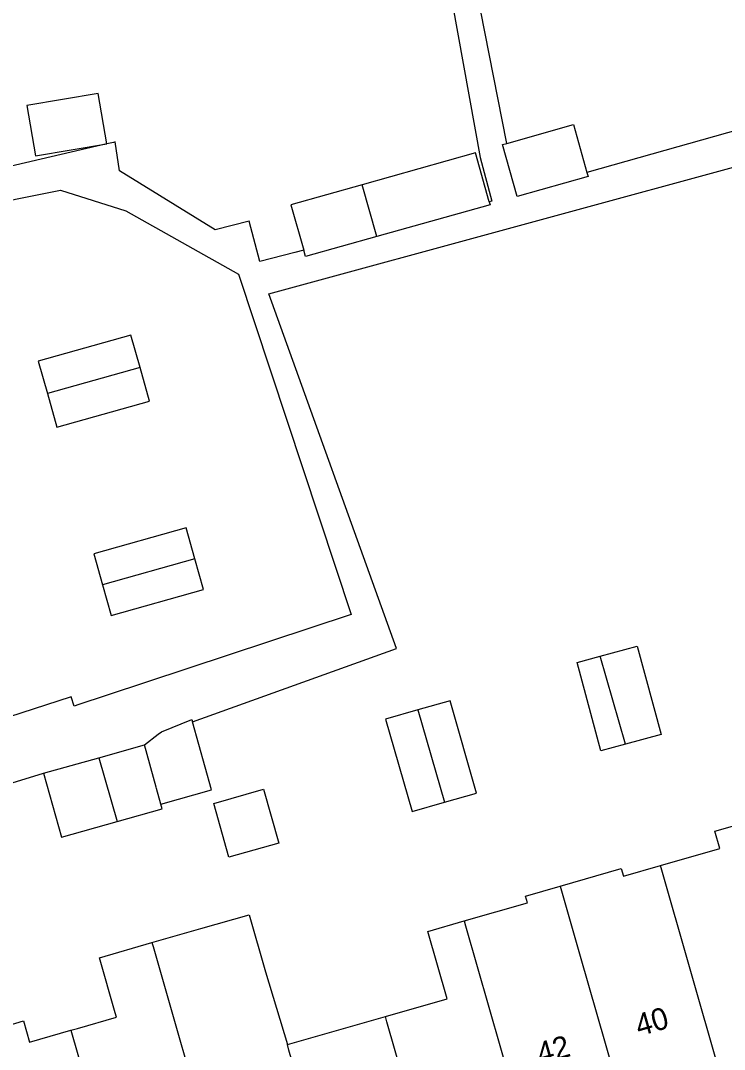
# Model space of a CAD drawing. Extents: x 159718 to 160783, y 383290 to 384030.
# Drawn here: x 160264.36 to 160296.37, y 383596.25 to 383643.06 of the extents above; entities that cross this region are included whole.
import ezdxf

# ---------------------------------------------------------------- set-up
doc = ezdxf.new("R2010")
doc.units = 0
for name, color, linetype in [('IMGEO_Pand', 7, 'Continuous'), ('IMGEO_Pand_nummerreeks', 7, 'Continuous'), ('IMGEO_Voetpad_open', 7, 'Continuous')]:
    doc.layers.add(name, color=color, linetype=linetype)

msp = doc.modelspace()

# ---------------------------------------------------------------- linework, layer by layer
at = {"layer": 'IMGEO_Pand'}
for points in [[(160268.275, 383637.444), (160267.89, 383639.733), (160264.643, 383639.186), (160265.029, 383636.897), (160268.275, 383637.444)], [(160286.47, 383637.469), (160289.503, 383638.322), (160290.114, 383636.15)], [(160290.114, 383636.15), (160290.169, 383635.956), (160286.941, 383635.048), (160286.276, 383637.414), (160286.47, 383637.469)], [(160285.674, 383634.817), (160285.049, 383637.036), (160279.897, 383635.587)], [(160279.897, 383635.587), (160276.658, 383634.675), (160277.238, 383632.613)], [(160280.56, 383633.23), (160279.897, 383635.587)], [(160285.674, 383634.817), (160285.712, 383634.68), (160280.56, 383633.23)], [(160280.56, 383633.23), (160277.321, 383632.319), (160277.238, 383632.613)], [(160269.79, 383627.269), (160269.374, 383628.747), (160265.165, 383627.562), (160265.581, 383626.084)], [(160269.79, 383627.269), (160265.581, 383626.084)], [(160265.581, 383626.084), (160266.011, 383624.557), (160270.22, 383625.742), (160269.79, 383627.269)], [(160272.278, 383618.573), (160271.883, 383619.978), (160267.683, 383618.795), (160268.078, 383617.391)], [(160272.278, 383618.573), (160268.078, 383617.391)], [(160268.078, 383617.391), (160268.473, 383615.986), (160272.674, 383617.168), (160272.278, 383618.573)], [(160290.728, 383614.139), (160292.409, 383614.592), (160293.49, 383610.577), (160291.875, 383610.142)], [(160291.875, 383610.142), (160290.749, 383609.839), (160289.668, 383613.854), (160290.728, 383614.139)], [(160291.875, 383610.142), (160290.728, 383614.139)], [(160283.635, 383607.492), (160285.101, 383607.913), (160283.896, 383612.113), (160282.429, 383611.693)], [(160282.429, 383611.693), (160280.963, 383611.272), (160282.168, 383607.071), (160283.635, 383607.492)], [(160282.429, 383611.693), (160283.635, 383607.492)], [(160269.987, 383610.1), (160270.622, 383610.594), (160270.76, 383610.701), (160272.144, 383611.253), (160272.173, 383611.151)], [(160270.741, 383607.411), (160273.041, 383608.056), (160272.173, 383611.151)], [(160267.918, 383609.519), (160269.987, 383610.1)], [(160270.741, 383607.411), (160270.543, 383608.116), (160270.524, 383608.185), (160269.987, 383610.1)], [(160265.403, 383608.814), (160267.918, 383609.519)], [(160267.918, 383609.519), (160268.752, 383606.616)], [(160265.403, 383608.814), (160266.219, 383605.905), (160268.752, 383606.616)], [(160276.098, 383605.633), (160273.836, 383604.992), (160273.142, 383607.443), (160275.404, 383608.084), (160276.098, 383605.633)], [(160268.752, 383606.616), (160270.803, 383607.191), (160270.741, 383607.411)], [(160293.462, 383604.618), (160296.167, 383605.394), (160295.942, 383606.181), (160297.695, 383606.684)], [(160288.904, 383603.679), (160291.678, 383604.475), (160291.775, 383604.134), (160293.462, 383604.618)], [(160296.171, 383595.18), (160293.462, 383604.618)], [(160284.531, 383602.097), (160287.416, 383602.925), (160287.329, 383603.227), (160288.904, 383603.679)], [(160288.904, 383603.679), (160289.817, 383600.499), (160291.712, 383593.899)], [(160270.333, 383601.109), (160272.557, 383601.747), (160274.753, 383602.377), (160275.499, 383599.775), (160276.493, 383596.47)], [(160280.951, 383597.75), (160283.759, 383598.556), (160282.878, 383601.622), (160284.531, 383602.097)], [(160284.531, 383602.097), (160284.595, 383601.873), (160287.253, 383592.617)], [(160266.649, 383597.125), (160266.94, 383597.209), (160268.72, 383597.719), (160268.663, 383597.916), (160267.948, 383600.424), (160270.333, 383601.109)], [(160270.333, 383601.109), (160270.384, 383600.93), (160273.048, 383591.653)], [(160261.887, 383596.76), (160264.491, 383597.546), (160264.767, 383596.585), (160266.649, 383597.125)], [(160276.493, 383596.47), (160280.951, 383597.75)], [(160282.794, 383591.335), (160281.023, 383597.5), (160280.951, 383597.75)], [(160266.649, 383597.125), (160268.587, 383590.379)], [(160277.067, 383592.8), (160277.51, 383592.927), (160276.566, 383596.214), (160276.493, 383596.47)]]:
    msp.add_lwpolyline(points, dxfattribs=at)
at = {"layer": 'IMGEO_Voetpad_open'}
for points in [[(160286.47, 383637.469), (160282.707, 383656.648)], [(160281.718, 383656.465), (160285.268, 383636.828), (160285.786, 383634.846), (160285.674, 383634.817)], [(160307.636, 383641.087), (160290.114, 383636.15)], [(160268.275, 383637.444), (160263.679, 383636.37)], [(160277.238, 383632.613), (160276.84, 383632.509), (160275.242, 383632.092), (160274.76, 383633.938), (160273.202, 383633.531), (160268.86, 383636.224), (160268.653, 383637.533), (160268.588, 383637.517), (160268.275, 383637.444)], [(160272.173, 383611.151), (160281.454, 383614.486), (160275.653, 383630.632), (160298.787, 383636.938), (160307.814, 383605.506)], [(160262.007, 383634.504), (160266.174, 383635.338), (160269.149, 383634.4), (160274.267, 383631.513), (160279.389, 383616.03), (160268.254, 383612.347), (160267.014, 383611.937), (160266.802, 383611.866), (160266.661, 383612.293), (160262.112, 383610.827)], [(160258.939, 383606.835), (160265.403, 383608.814)]]:
    msp.add_lwpolyline(points, dxfattribs=at)

# ---------------------------------------------------------------- texts
at = {"layer": 'IMGEO_Pand_nummerreeks'}
for s, p in [('40', (160292.488, 383596.838)), ('42', (160288.005, 383595.551))]:
    msp.add_text(s, height=1, rotation=16.0142, dxfattribs=at).set_placement(p)

doc.saveas('drawing.dxf')
